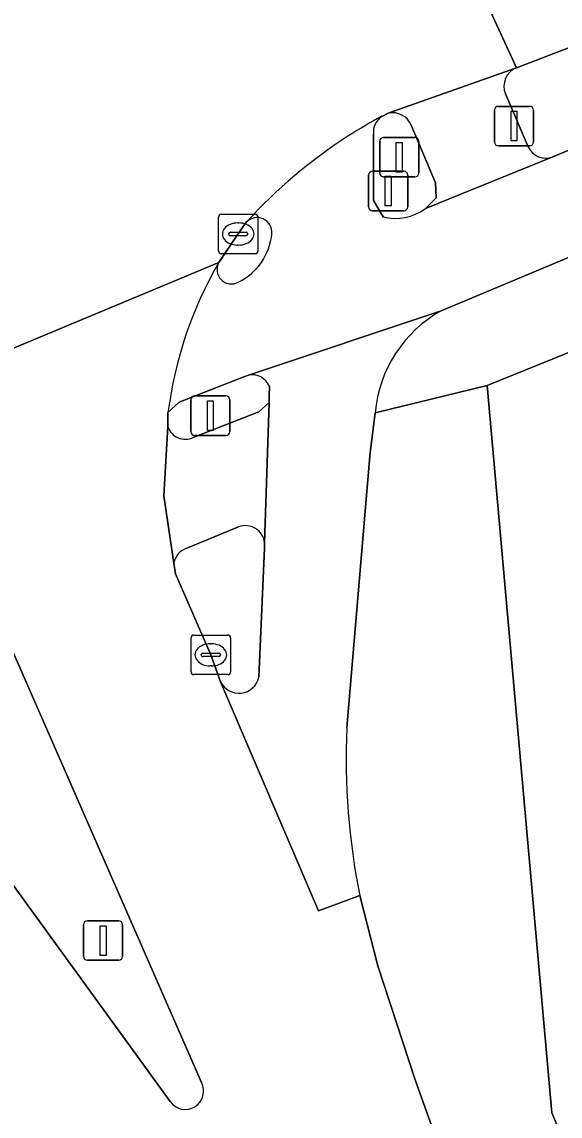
# Model space of a CAD drawing. Extents: x 158086 to 159499, y 382904 to 383981.
# Drawn here: x 158845.96 to 158859.57, y 383772.19 to 383799.84 of the extents above; entities that cross this region are included whole.
import ezdxf

# ---------------------------------------------------------------- set-up
doc = ezdxf.new("R2010")
doc.units = 0
for name, color, linetype in [('IMGEO_Berm_open', 7, 'Continuous'), ('IMGEO_Fietspad_gesloten', 7, 'Continuous'), ('IMGEO_Groenvoorziening', 7, 'Continuous'), ('IMGEO_Kolk', 7, 'Continuous'), ('IMGEO_Lichtmast', 7, 'Continuous'), ('IMGEO_Rijbaan_lokaal_gesloten', 7, 'Continuous'), ('IMGEO_Rijbaan_regionaal_gesloten', 7, 'Continuous'), ('IMGEO_Verkeerseiland_open', 7, 'Continuous'), ('IMGEO_Verkeersregelinstallatiepaal', 7, 'Continuous'), ('IMGEO_Voetpad_open', 7, 'Continuous')]:
    doc.layers.add(name, color=color, linetype=linetype)

msp = doc.modelspace()

# ---------------------------------------------------------------- linework, layer by layer
at = {"layer": 'IMGEO_Berm_open'}
for points in [[(158861.126, 383799.651), (158859.801, 383799.198), (158858.461, 383798.683)], [(158858.185, 383798.022), (158858.76, 383796.681)], [(158859.386, 383796.43), (158862.114, 383797.566)]]:
    msp.add_lwpolyline(points, dxfattribs=at)
for centre, radius, start, end in [((158858.654, 383798.214), 0.507, 112.3808, 202.2934), ((158859.209, 383796.894), 0.497, 205.416, 290.8865)]:
    msp.add_arc(centre, radius, start, end, dxfattribs=at)
at = {"layer": 'IMGEO_Fietspad_gesloten'}
for points in [[(158862.114, 383797.566), (158859.386, 383796.43), (158856.16, 383795.122)], [(158855.089, 383794.914), (158854.85, 383795.326), (158854.846, 383797.007)], [(158849.652, 383789.968), (158849.938, 383790.235), (158851.568, 383790.875), (158851.685, 383790.914), (158856.56, 383792.541), (158863.017, 383795.246)], [(158856.56, 383792.541), (158851.685, 383790.914)], [(158852.221, 383790.632), (158852.214, 383790.395), (158852.208, 383790.22), (158852.096, 383786.672), (158852.092, 383786.541), (158851.949, 383783.278)], [(158854.678, 383787.973), (158854.767, 383788.957), (158854.887, 383789.965)], [(158854.176, 383781.999), (158854.678, 383787.973)], [(158850.982, 383783.167), (158853.459, 383777.373), (158854.501, 383777.763)]]:
    msp.add_lwpolyline(points, dxfattribs=at)
for centre, radius, start, end in [((158861.069, 383786.215), 12.745, 118.1288, 122.4779), ((158855.329, 383797.05), 0.485, 123.5578, 185.0686), ((158861.073, 383786.225), 12.738, 122.5162, 137.8256), ((158855.404, 383796.152), 1.278, 255.7218, 306.2595), ((158851.906, 383794.522), 0.374, 354.5959, 136.9856), ((158850.763, 383794.63), 1.522, 295.8399, 354.6096), ((158859.749, 383788.657), 10.182, 149.9134, 172.6015), ((158851.257, 383793.583), 0.365, 150.8209, 297.5555), ((158858.178, 383789.659), 3.305, 119.3104, 174.6856), ((158851.778, 383790.441), 0.482, 23.3466, 101.154), ((158851.446, 383783.39), 0.515, 205.6083, 347.4881), ((158871.864, 383781.226), 17.705, 177.4965, 191.2781)]:
    msp.add_arc(centre, radius, start, end, dxfattribs=at)
at = {"layer": 'IMGEO_Groenvoorziening'}
msp.add_lwpolyline([(158860.658, 383791.843), (158857.724, 383790.655), (158859.359, 383772.269), (158861.304, 383767.646), (158862.416, 383765.256)], dxfattribs=at)
at = {"layer": 'IMGEO_Kolk'}
for p, q in [((158850.927, 383794.055), (158850.927, 383794.907)), ((158851.002, 383794.981), (158851.854, 383794.981)), ((158851.928, 383794.907), (158851.928, 383794.055)), ((158851.415, 383794.761), (158851.44, 383794.761)), ((158851.186, 383794.475), (158851.186, 383794.487)), ((158851.624, 383794.438), (158851.226, 383794.438)), ((158851.229, 383794.524), (158851.627, 383794.524)), ((158851.67, 383794.487), (158851.67, 383794.475)), ((158851.438, 383794.201), (158851.413, 383794.201)), ((158851.854, 383793.981), (158851.002, 383793.981)), ((158850.31, 383784.345), (158851.162, 383784.345)), ((158850.235, 383783.419), (158850.235, 383784.271)), ((158850.723, 383784.125), (158850.748, 383784.125)), ((158851.236, 383784.271), (158851.236, 383783.419)), ((158850.494, 383783.839), (158850.494, 383783.851)), ((158850.932, 383783.802), (158850.534, 383783.802)), ((158850.537, 383783.888), (158850.935, 383783.888)), ((158850.978, 383783.851), (158850.978, 383783.839)), ((158850.746, 383783.565), (158850.721, 383783.565)), ((158851.162, 383783.345), (158850.31, 383783.345))]:
    msp.add_line(p, q, dxfattribs=at)
for points in [[(158850.927, 383794.055), (158850.927, 383794.907)], [(158851.002, 383794.981), (158851.854, 383794.981)], [(158851.928, 383794.907), (158851.928, 383794.055)], [(158851.854, 383793.981), (158851.002, 383793.981)], [(158850.31, 383784.345), (158851.162, 383784.345)], [(158850.235, 383783.419), (158850.235, 383784.271)], [(158851.236, 383784.271), (158851.236, 383783.419)], [(158851.162, 383783.345), (158850.31, 383783.345)]]:
    msp.add_lwpolyline(points, dxfattribs=at)
for centre, radius, start, end in [((158851.004, 383794.905), 0.0765, 91.552, 178.448), ((158851.004, 383794.905), 0.0765, 91.552, 178.448), ((158851.852, 383794.905), 0.0765, 1.552, 88.448), ((158851.852, 383794.905), 0.0765, 1.552, 88.448), ((158851.226, 383794.484), 0.0403, 85.8775, 175.7526), ((158851.223, 383794.474), 0.0366, 178.938, 274.7102), ((158851.627, 383794.481), 0.043, 264.8664, 352.4533), ((158851.631, 383794.486), 0.0386, 1.7309, 96.639), ((158851.004, 383794.057), 0.0765, 181.552, 268.448), ((158851.004, 383794.057), 0.0765, 181.552, 268.448), ((158851.852, 383794.057), 0.0765, 271.552, 358.448), ((158851.852, 383794.057), 0.0765, 271.552, 358.448), ((158850.312, 383784.269), 0.0765, 91.552, 178.448), ((158850.312, 383784.269), 0.0765, 91.552, 178.448), ((158851.16, 383784.269), 0.0765, 1.552, 88.448), ((158851.16, 383784.269), 0.0765, 1.552, 88.448), ((158850.534, 383783.848), 0.0403, 85.8775, 175.7526), ((158850.531, 383783.838), 0.0366, 178.938, 274.7102), ((158850.935, 383783.845), 0.043, 264.8664, 352.4533), ((158850.939, 383783.85), 0.0386, 1.7309, 96.639), ((158850.312, 383783.421), 0.0765, 181.552, 268.448), ((158850.312, 383783.421), 0.0765, 181.552, 268.448), ((158851.16, 383783.421), 0.0765, 271.552, 358.448), ((158851.16, 383783.421), 0.0765, 271.552, 358.448)]:
    msp.add_arc(centre, radius, start, end, dxfattribs=at)
for centre, major_axis, ratio, start_param, end_param in [((158851.414, 383794.481), (-0.387, 0.002), 0.722429, 4.712389, 7.853982), ((158851.439, 383794.481), (-0.39, 0.002), 0.717154, 1.570796, 4.712389), ((158850.722, 383783.845), (-0.387, 0.002), 0.722429, 4.712389, 7.853982), ((158850.747, 383783.845), (-0.39, 0.002), 0.717154, 1.570796, 4.712389)]:
    msp.add_ellipse(centre, major_axis=major_axis, ratio=ratio, start_param=start_param, end_param=end_param, dxfattribs=at)
at = {"layer": 'IMGEO_Lichtmast'}
for p, q in [((158847.516, 383776.226), (158847.516, 383777.026)), ((158847.516, 383777.026), (158847.516, 383776.226)), ((158847.616, 383777.126), (158848.406, 383777.126)), ((158848.406, 383777.126), (158847.616, 383777.126)), ((158848.506, 383777.026), (158848.506, 383776.226)), ((158848.506, 383776.226), (158848.506, 383777.026)), ((158848.406, 383776.126), (158847.616, 383776.126)), ((158847.616, 383776.126), (158848.406, 383776.126))]:
    msp.add_line(p, q, dxfattribs=at)
msp.add_lwpolyline([(158847.936, 383777.001), (158848.086, 383777.001), (158848.086, 383776.251), (158847.936, 383776.251), (158847.936, 383777.001)], dxfattribs=at)
for centre, start, end in [((158847.616, 383777.026), 90, 180), ((158847.616, 383777.026), 90, 180), ((158848.406, 383777.026), 0, 90), ((158848.406, 383777.026), 360, 90), ((158847.616, 383776.226), 180, 270), ((158847.616, 383776.226), 180, 270), ((158848.406, 383776.226), 270, 0), ((158848.406, 383776.226), 270, 0)]:
    msp.add_arc(centre, 0.1, start, end, dxfattribs=at)
at = {"layer": 'IMGEO_Rijbaan_lokaal_gesloten'}
for points in [[(158850.939, 383793.761), (158842.748, 383790.346)], [(158842.748, 383790.346), (158844.268, 383787.217), (158845.644, 383784.121), (158845.695, 383784.006), (158850.497, 383773.04)], [(158835.691, 383783.165), (158835.849, 383783.044), (158838.247, 383780.503), (158839.069, 383779.559), (158839.739, 383778.817), (158841.868, 383776.212), (158843.928, 383773.581), (158844.412, 383772.993), (158843.369, 383772.251), (158844.518, 383770.671), (158847.895, 383765.748), (158856.64, 383771.036), (158855.906, 383773.108), (158854.954, 383775.985), (158854.501, 383777.763), (158853.459, 383777.373), (158850.982, 383783.167), (158850.735, 383783.845), (158849.845, 383785.891), (158849.804, 383786.166), (158849.548, 383787.867), (158849.647, 383789.613), (158849.652, 383789.968)], [(158849.711, 383772.556), (158842.476, 383782.502), (158840.489, 383785.23), (158840.376, 383785.385), (158838.329, 383788.171), (158831.612, 383785.177)]]:
    msp.add_lwpolyline(points, dxfattribs=at)
for centre, radius, start, end in [((158859.749, 383788.657), 10.182, 149.9134, 172.6015), ((158850.091, 383772.82), 0.462, 214.7733, 28.4742)]:
    msp.add_arc(centre, radius, start, end, dxfattribs=at)
at = {"layer": 'IMGEO_Rijbaan_regionaal_gesloten'}
for points in [[(158890.624, 383816.08), (158857.176, 383801.486), (158858.461, 383798.683), (158859.801, 383799.198)], [(158855.061, 383797.454), (158855.222, 383797.531), (158858.461, 383798.683), (158857.176, 383801.486), (158855.914, 383804.239), (158852.773, 383803.036), (158852.655, 383802.99), (158849.501, 383801.759)], [(158842.748, 383790.346), (158850.939, 383793.761), (158851.382, 383794.427), (158851.633, 383794.777)]]:
    msp.add_lwpolyline(points, dxfattribs=at)
for centre, radius, start, end in [((158861.069, 383786.215), 12.745, 118.1288, 122.4779), ((158861.073, 383786.225), 12.738, 122.5162, 137.8256)]:
    msp.add_arc(centre, radius, start, end, dxfattribs=at)
at = {"layer": 'IMGEO_Verkeerseiland_open'}
for points in [[(158855.222, 383797.531), (158855.061, 383797.454)], [(158856.16, 383795.122), (158856.433, 383795.396), (158856.415, 383795.774), (158855.802, 383797.228)], [(158854.846, 383797.007), (158854.85, 383795.326), (158855.089, 383794.914)], [(158851.633, 383794.777), (158851.382, 383794.427), (158850.939, 383793.761)], [(158851.685, 383790.914), (158851.568, 383790.875), (158849.938, 383790.235), (158849.652, 383789.968), (158849.647, 383789.613)], [(158852.208, 383790.22), (158852.214, 383790.395), (158852.221, 383790.632)], [(158850.293, 383789.337), (158851.948, 383789.988), (158852.208, 383790.22)], [(158851.439, 383787.08), (158850.132, 383786.541)], [(158851.949, 383783.278), (158852.092, 383786.541), (158852.096, 383786.672)], [(158849.804, 383786.166), (158849.845, 383785.891), (158850.735, 383783.845), (158850.982, 383783.167)], [(158850.497, 383773.04), (158845.695, 383784.006), (158845.644, 383784.121)], [(158842.476, 383782.502), (158849.711, 383772.556)]]:
    msp.add_lwpolyline(points, dxfattribs=at)
for centre, radius, start, end in [((158855.329, 383797.05), 0.485, 123.5578, 185.0686), ((158855.336, 383797.042), 0.502, 21.7611, 103.0725), ((158855.404, 383796.152), 1.278, 255.7218, 306.2595), ((158851.906, 383794.522), 0.374, 354.5959, 136.9856), ((158850.763, 383794.63), 1.522, 295.8399, 354.6096), ((158851.257, 383793.583), 0.365, 150.8209, 297.5555), ((158851.778, 383790.441), 0.482, 23.3466, 101.154), ((158850.092, 383789.76), 0.468, 198.2587, 295.4726), ((158851.61, 383786.622), 0.489, 5.8746, 110.4444), ((158850.262, 383786.096), 0.463, 106.2977, 171.3521), ((158851.446, 383783.39), 0.515, 205.6083, 347.4881), ((158850.091, 383772.82), 0.462, 214.7733, 28.4742)]:
    msp.add_arc(centre, radius, start, end, dxfattribs=at)
at = {"layer": 'IMGEO_Verkeersregelinstallatiepaal'}
for p, q in [((158857.906, 383796.807), (158857.906, 383797.607)), ((158857.906, 383797.607), (158857.906, 383796.807)), ((158858.006, 383797.707), (158858.796, 383797.707)), ((158858.796, 383797.707), (158858.006, 383797.707)), ((158858.896, 383797.607), (158858.896, 383796.807)), ((158858.896, 383796.807), (158858.896, 383797.607)), ((158855.005, 383796.022), (158855.005, 383796.822)), ((158855.005, 383796.822), (158855.005, 383796.022)), ((158855.105, 383796.922), (158855.895, 383796.922)), ((158855.895, 383796.922), (158855.105, 383796.922)), ((158855.995, 383796.822), (158855.995, 383796.022)), ((158855.995, 383796.022), (158855.995, 383796.822)), ((158858.796, 383796.707), (158858.006, 383796.707)), ((158858.006, 383796.707), (158858.796, 383796.707)), ((158854.725, 383795.167), (158854.725, 383795.967)), ((158854.725, 383795.967), (158854.725, 383795.167)), ((158854.825, 383796.067), (158855.615, 383796.067)), ((158855.615, 383796.067), (158854.825, 383796.067)), ((158855.715, 383795.967), (158855.715, 383795.167)), ((158855.715, 383795.167), (158855.715, 383795.967)), ((158855.895, 383795.922), (158855.105, 383795.922)), ((158855.105, 383795.922), (158855.895, 383795.922)), ((158855.615, 383795.067), (158854.825, 383795.067)), ((158854.825, 383795.067), (158855.615, 383795.067)), ((158850.228, 383789.49), (158850.228, 383790.29)), ((158850.228, 383790.29), (158850.228, 383789.49)), ((158850.328, 383790.39), (158851.118, 383790.39)), ((158851.118, 383790.39), (158850.328, 383790.39)), ((158851.218, 383790.29), (158851.218, 383789.49)), ((158851.218, 383789.49), (158851.218, 383790.29)), ((158851.118, 383789.39), (158850.328, 383789.39)), ((158850.328, 383789.39), (158851.118, 383789.39))]:
    msp.add_line(p, q, dxfattribs=at)
for points in [[(158858.326, 383797.582), (158858.476, 383797.582), (158858.476, 383796.832), (158858.326, 383796.832), (158858.326, 383797.582)], [(158855.425, 383796.797), (158855.575, 383796.797), (158855.575, 383796.047), (158855.425, 383796.047), (158855.425, 383796.797)], [(158855.145, 383795.942), (158855.295, 383795.942), (158855.295, 383795.192), (158855.145, 383795.192), (158855.145, 383795.942)], [(158850.648, 383790.265), (158850.798, 383790.265), (158850.798, 383789.515), (158850.648, 383789.515), (158850.648, 383790.265)]]:
    msp.add_lwpolyline(points, dxfattribs=at)
for centre, start, end in [((158858.006, 383797.607), 90, 180), ((158858.006, 383797.607), 90, 180), ((158858.796, 383797.607), 0, 90), ((158858.796, 383797.607), 360, 90), ((158855.105, 383796.822), 90, 180), ((158855.105, 383796.822), 90, 180), ((158855.895, 383796.822), 0, 90), ((158855.895, 383796.822), 360, 90), ((158858.006, 383796.807), 180, 270), ((158858.006, 383796.807), 180, 270), ((158858.796, 383796.807), 270, 0), ((158858.796, 383796.807), 270, 0), ((158854.825, 383795.967), 90, 180), ((158854.825, 383795.967), 90, 180), ((158855.105, 383796.022), 180, 270), ((158855.105, 383796.022), 180, 270), ((158855.615, 383795.967), 0, 90), ((158855.615, 383795.967), 360, 90), ((158855.895, 383796.022), 270, 0), ((158855.895, 383796.022), 270, 0), ((158854.825, 383795.167), 180, 270), ((158854.825, 383795.167), 180, 270), ((158855.615, 383795.167), 270, 0), ((158855.615, 383795.167), 270, 0), ((158850.328, 383790.29), 90, 180), ((158850.328, 383790.29), 90, 180), ((158851.118, 383790.29), 0, 90), ((158851.118, 383790.29), 360, 90), ((158850.328, 383789.49), 180, 270), ((158850.328, 383789.49), 180, 270), ((158851.118, 383789.49), 270, 0), ((158851.118, 383789.49), 270, 0)]:
    msp.add_arc(centre, 0.1, start, end, dxfattribs=at)
at = {"layer": 'IMGEO_Voetpad_open'}
for points in [[(158858.461, 383798.683), (158855.222, 383797.531)], [(158858.76, 383796.681), (158858.185, 383798.022)], [(158855.802, 383797.228), (158856.415, 383795.774), (158856.433, 383795.396), (158856.16, 383795.122), (158859.386, 383796.43)], [(158863.017, 383795.246), (158856.56, 383792.541)], [(158854.887, 383789.965), (158857.724, 383790.655), (158860.658, 383791.843), (158862.806, 383792.713), (158862.921, 383792.761)], [(158857.724, 383790.655), (158854.887, 383789.965), (158854.767, 383788.957), (158854.678, 383787.973), (158854.176, 383781.999)], [(158862.416, 383765.256), (158861.304, 383767.646), (158859.359, 383772.269), (158857.724, 383790.655)], [(158852.096, 383786.672), (158852.208, 383790.22), (158851.948, 383789.988), (158850.293, 383789.337)], [(158849.647, 383789.613), (158849.548, 383787.867), (158849.804, 383786.166)], [(158850.132, 383786.541), (158851.439, 383787.08)], [(158854.501, 383777.763), (158854.954, 383775.985), (158855.906, 383773.108), (158856.64, 383771.036), (158856.988, 383770.054), (158858.598, 383766.369)]]:
    msp.add_lwpolyline(points, dxfattribs=at)
for centre, radius, start, end in [((158858.654, 383798.214), 0.507, 112.3808, 202.2934), ((158855.336, 383797.042), 0.502, 21.7611, 103.0725), ((158859.209, 383796.894), 0.497, 205.416, 290.8865), ((158858.178, 383789.659), 3.305, 119.3104, 174.6856), ((158850.092, 383789.76), 0.468, 198.2587, 295.4726), ((158851.61, 383786.622), 0.489, 5.8746, 110.4444), ((158850.262, 383786.096), 0.463, 106.2977, 171.3521), ((158871.864, 383781.226), 17.705, 177.4965, 191.2781)]:
    msp.add_arc(centre, radius, start, end, dxfattribs=at)

doc.saveas('drawing.dxf')
